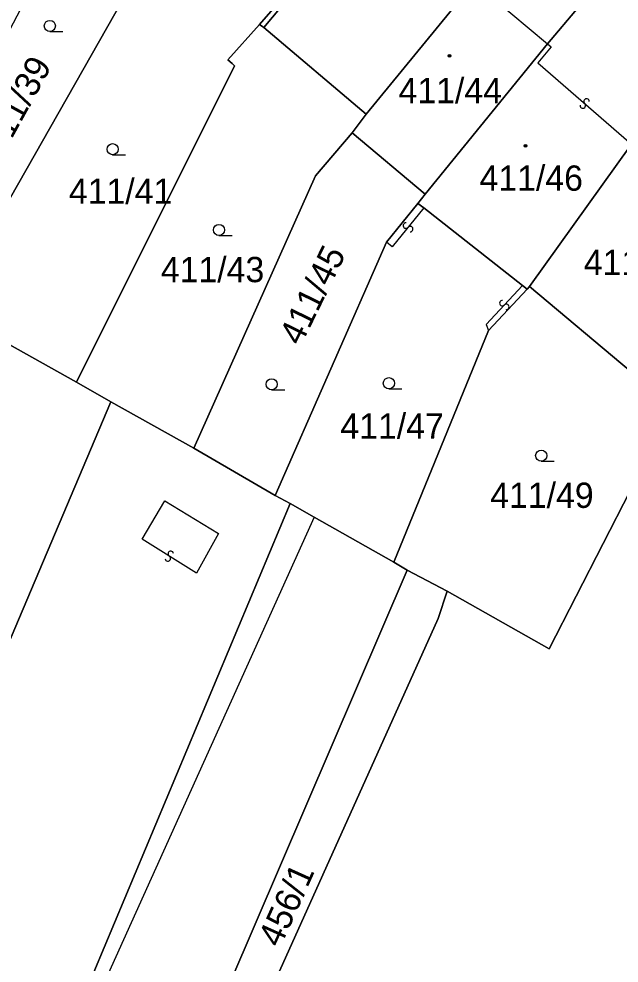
# Model space of a CAD drawing. Extents: x -600309 to -598967, y -1161267 to -1160292.
# Drawn here: x -599980.6 to -599940.3, y -1160790.1 to -1160726.6 of the extents above; entities that cross this region are included whole.
import ezdxf

# ---------------------------------------------------------------- set-up
doc = ezdxf.new("R2010")
doc.units = 0
for name, color, linetype in [('Level 1', 7, 'Continuous'), ('Level 13', 7, 'Continuous'), ('Level 3', 7, 'Continuous'), ('Level 4', 7, 'Continuous'), ('Level 5', 7, 'Continuous'), ('Level 60', 7, 'Continuous')]:
    doc.layers.add(name, color=color, linetype=linetype)

msp = doc.modelspace()

# ---------------------------------------------------------------- linework, layer by layer
at = {"layer": 'Level 1'}
for points in [[(-599955.26, -1160716.53), (-599964.13, -1160727.14)], [(-599964.43, -1160726.94), (-599963.51, -1160725.89), (-599969.77, -1160720.53)], [(-599972.47, -1160723.23), (-599982.3, -1160740.54)], [(-599940.9, -1160723.28), (-599945.06, -1160728.24)], [(-599949.99, -1160724.1), (-599957.26, -1160732.96)], [(-599964.43, -1160726.94), (-599966.55, -1160729.32), (-599966.26, -1160729.56), (-599966.11, -1160729.73), (-599976.72, -1160751)], [(-599964.13, -1160727.14), (-599964.43, -1160726.94)], [(-599957.26, -1160732.96), (-599964.13, -1160727.14)], [(-599945.06, -1160728.24), (-599953.29, -1160738.35)], [(-599957.26, -1160732.96), (-599958.19, -1160734.22)], [(-599958.19, -1160734.22), (-599960.66, -1160737.12), (-599968.85, -1160755.44)], [(-599953.29, -1160738.35), (-599958.19, -1160734.22)], [(-599939.13, -1160734.64), (-599931.94, -1160740.74), (-599939.45, -1160750.31), (-599946.27, -1160744.57)], [(-599946.27, -1160744.57), (-599939.43, -1160734.99)], [(-599953.29, -1160738.35), (-599953.78, -1160738.97)], [(-599953.78, -1160738.97), (-599955.89, -1160741.58)], [(-599953.37, -1160739.28), (-599953.78, -1160738.97)], [(-599946.74, -1160744.5), (-599953.37, -1160739.28)], [(-599955.89, -1160741.58), (-599963.37, -1160758.62)], [(-599949.03, -1160747.53), (-599946.43, -1160744.75)], [(-599946.43, -1160744.75), (-599946.74, -1160744.5)], [(-599946.43, -1160744.75), (-599946.27, -1160744.57)], [(-599976.72, -1160751), (-599984.24, -1160746.81)], [(-599955.4, -1160763.1), (-599949.03, -1160747.53)], [(-599974.43, -1160752.32), (-599976.72, -1160751)], [(-599974.43, -1160752.32), (-600006.58, -1160828.23)], [(-599968.85, -1160755.44), (-599974.43, -1160752.32)], [(-599963.37, -1160758.62), (-599968.85, -1160755.44)], [(-599962.37, -1160759.15), (-599963.37, -1160758.62)], [(-599939.51, -1160758.3), (-599944.95, -1160768.92), (-599951.82, -1160765.06)], [(-599962.37, -1160759.15), (-599988.79, -1160822.19)], [(-599960.75, -1160760.07), (-599962.37, -1160759.15)], [(-599955.4, -1160763.1), (-599960.75, -1160760.07)], [(-599954.49, -1160763.63), (-599955.4, -1160763.1)], [(-599974.93, -1160811.26), (-599954.49, -1160763.63)], [(-599951.82, -1160765.06), (-599954.49, -1160763.63)], [(-599951.82, -1160765.06), (-599952.42, -1160766.89), (-599967.93, -1160801.36), (-599968.05, -1160815.26)]]:
    msp.add_lwpolyline(points, dxfattribs=at)
at = {"layer": 'Level 13'}
for centre, start, end in [((-599942.448, -1160732.112), 356.31624, 228.41424), ((-599942.691, -1160732.388), 176.10179, 48.69179), ((-599954.582, -1160740.463), 87.94067, 320.53067), ((-599954.298, -1160740.698), 268.15512, 140.25312), ((-599948.103, -1160745.683), 83.85293, 316.44293), ((-599947.837, -1160745.938), 264.06738, 136.16538), ((-599970.392, -1160762.544), 5.2374, 237.8274), ((-599970.589, -1160762.856), 185.45186, 57.54986)]:
    msp.add_arc(centre, 0.184, start, end, dxfattribs=at)
at = {"layer": 'Level 3'}
for points in [[(-599949.99, -1160724.1), (-599945.06, -1160728.24)], [(-599945.06, -1160728.24), (-599944.82, -1160728.45), (-599945.71, -1160729.52), (-599939.43, -1160734.99)], [(-599953.37, -1160739.28), (-599955.5, -1160741.89), (-599955.89, -1160741.58)], [(-599946.74, -1160744.5), (-599949.2, -1160747.11), (-599949.03, -1160747.53)], [(-599970.79, -1160758.98), (-599967.18, -1160761.17), (-599968.66, -1160763.84), (-599972.32, -1160761.56), (-599970.79, -1160758.98)], [(-599960.75, -1160760.07), (-599988.79, -1160822.19)]]:
    msp.add_lwpolyline(points, dxfattribs=at)
at = {"layer": 'Level 5'}
for p, q in [((-599978.52, -1160727.41), (-599977.645, -1160727.41)), ((-599974.3, -1160735.7), (-599973.425, -1160735.7)), ((-599967.15, -1160741.13), (-599966.275, -1160741.13)), ((-599963.61, -1160751.51), (-599962.735, -1160751.51)), ((-599955.73, -1160751.44), (-599954.855, -1160751.44)), ((-599945.49, -1160756.31), (-599944.615, -1160756.31))]:
    msp.add_line(p, q, dxfattribs=at)
for centre, radius in [((-599978.52, -1160727.035), 0.375), ((-599951.66, -1160729.04), 0.09), ((-599951.66, -1160729.04), 0.0521), ((-599974.3, -1160735.325), 0.375), ((-599946.54, -1160735.1), 0.09), ((-599946.54, -1160735.1), 0.0521), ((-599967.15, -1160740.755), 0.375), ((-599963.61, -1160751.135), 0.375), ((-599955.73, -1160751.065), 0.375), ((-599945.49, -1160755.935), 0.375)]:
    msp.add_circle(centre, radius, dxfattribs=at)
at = {"layer": 'Level 60'}
for points in [[(-599961.45, -1160709.78), (-599957.16, -1160704.71), (-599951.23, -1160711.83), (-599955.26, -1160716.53), (-599964.13, -1160727.14), (-599964.43, -1160726.94), (-599963.51, -1160725.89), (-599969.77, -1160720.53), (-599970.02, -1160720.33), (-599970.24, -1160720.15), (-599969.83, -1160719.63)], [(-599955.26, -1160716.53), (-599951.23, -1160711.83), (-599945.2, -1160719.07), (-599949.29, -1160723.21), (-599949.99, -1160724.1), (-599957.26, -1160732.96), (-599964.13, -1160727.14)], [(-599976.7, -1160718.68), (-599974.35, -1160715.96), (-599969.83, -1160719.63), (-599970.24, -1160720.15), (-599970.02, -1160720.33), (-599972.47, -1160723.23), (-599982.3, -1160740.54), (-599987.12, -1160738.54)], [(-599949.29, -1160723.21), (-599945.2, -1160719.07), (-599945.07, -1160719.22), (-599943.6, -1160720.99), (-599942.87, -1160721.61), (-599941.16, -1160723.06), (-599940.9, -1160723.28), (-599945.06, -1160728.24), (-599953.29, -1160738.35), (-599958.19, -1160734.22), (-599957.26, -1160732.96), (-599949.99, -1160724.1)], [(-599972.47, -1160723.23), (-599970.02, -1160720.33), (-599969.77, -1160720.53), (-599963.51, -1160725.89), (-599964.43, -1160726.94), (-599966.55, -1160729.32), (-599966.26, -1160729.56), (-599966.11, -1160729.73), (-599976.72, -1160751), (-599984.24, -1160746.81), (-599982.07, -1160740.58), (-599982.3, -1160740.54)], [(-599939.13, -1160734.64), (-599939.43, -1160734.99), (-599946.27, -1160744.57), (-599946.43, -1160744.75), (-599946.74, -1160744.5), (-599953.37, -1160739.28), (-599953.78, -1160738.97), (-599953.29, -1160738.35), (-599945.06, -1160728.24), (-599940.9, -1160723.28), (-599934.5, -1160728.17)], [(-599964.43, -1160726.94), (-599964.13, -1160727.14), (-599957.26, -1160732.96), (-599958.19, -1160734.22), (-599960.66, -1160737.12), (-599968.85, -1160755.44), (-599974.43, -1160752.32), (-599976.72, -1160751), (-599966.11, -1160729.73), (-599966.26, -1160729.56), (-599966.55, -1160729.32)], [(-599929.73, -1160728.68), (-599925.41, -1160730.77), (-599937.63, -1160754.75), (-599938.1, -1160754.56), (-599938.78, -1160756.3), (-599939.51, -1160758.3), (-599944.95, -1160768.92), (-599951.82, -1160765.06), (-599954.49, -1160763.63), (-599955.4, -1160763.1), (-599949.03, -1160747.53), (-599946.43, -1160744.75), (-599946.27, -1160744.57), (-599939.45, -1160750.31), (-599931.94, -1160740.74), (-599939.13, -1160734.64), (-599934.5, -1160728.17), (-599933.16, -1160728.62), (-599931.45, -1160730), (-599930.52, -1160729.5)], [(-599960.66, -1160737.12), (-599958.19, -1160734.22), (-599953.29, -1160738.35), (-599953.78, -1160738.97), (-599955.89, -1160741.58), (-599963.37, -1160758.62), (-599968.85, -1160755.44)], [(-599939.43, -1160734.99), (-599939.13, -1160734.64), (-599931.94, -1160740.74), (-599939.45, -1160750.31), (-599946.27, -1160744.57)], [(-599949.03, -1160747.53), (-599955.4, -1160763.1), (-599960.75, -1160760.07), (-599962.37, -1160759.15), (-599963.37, -1160758.62), (-599955.89, -1160741.58), (-599953.78, -1160738.97), (-599953.37, -1160739.28), (-599946.74, -1160744.5), (-599946.43, -1160744.75)], [(-599984.24, -1160746.81), (-599976.72, -1160751), (-599974.43, -1160752.32), (-600006.58, -1160828.23), (-600006.91, -1160829), (-600015.35, -1160825.21), (-600014.12, -1160822.47), (-600016.13, -1160821.67)], [(-599974.43, -1160752.32), (-599968.85, -1160755.44), (-599963.37, -1160758.62), (-599962.37, -1160759.15), (-599988.79, -1160822.19), (-599990.54, -1160825.76), (-599995.43, -1160835.63), (-600005.49, -1160831.08), (-600004.58, -1160829.07), (-600006.21, -1160828.37), (-600006.58, -1160828.23)], [(-599939.04, -1160802.25), (-599917.6, -1160815.1), (-599924.27, -1160829.65), (-599949.5, -1160825.75), (-599963.51, -1160817.55), (-599968.05, -1160815.26), (-599967.93, -1160801.36), (-599952.42, -1160766.89), (-599951.82, -1160765.06), (-599944.95, -1160768.92), (-599939.51, -1160758.3), (-599937.72, -1160759.01), (-599937.87, -1160763.93), (-599938.15, -1160773.06)], [(-599955.4, -1160763.1), (-599954.49, -1160763.63), (-599974.93, -1160811.26), (-599976.65, -1160815.85), (-599981.21, -1160826.79), (-599982.64, -1160825.89), (-599988.79, -1160822.19), (-599962.37, -1160759.15), (-599960.75, -1160760.07)], [(-599954.49, -1160763.63), (-599951.82, -1160765.06), (-599952.42, -1160766.89), (-599967.93, -1160801.36), (-599968.05, -1160815.26), (-599974.93, -1160811.26)]]:
    msp.add_lwpolyline(points, close=True, dxfattribs=at)

# ---------------------------------------------------------------- texts
at = {"layer": 'Level 4'}
for s, rotation, p in [('411/39', 61.2, (-599981.7, -1160735.8)), ('411/45', 63.9, (-599961.65, -1160748.61)), ('456/1', 65.7, (-599963.04, -1160789.09))]:
    msp.add_text(s, height=1.7, rotation=rotation, dxfattribs=at).set_placement(p)
for s, p in [('411/44', (-599955.08, -1160732.23)), ('411/46', (-599949.64, -1160738.12)), ('411/41', (-599977.24, -1160739)), ('411/48', (-599942.63, -1160743.79)), ('411/43', (-599971.06, -1160744.27)), ('411/47', (-599958.99, -1160754.79)), ('411/49', (-599948.92, -1160759.45))]:
    msp.add_text(s, height=1.7, dxfattribs=at).set_placement(p)

doc.saveas('drawing.dxf')
